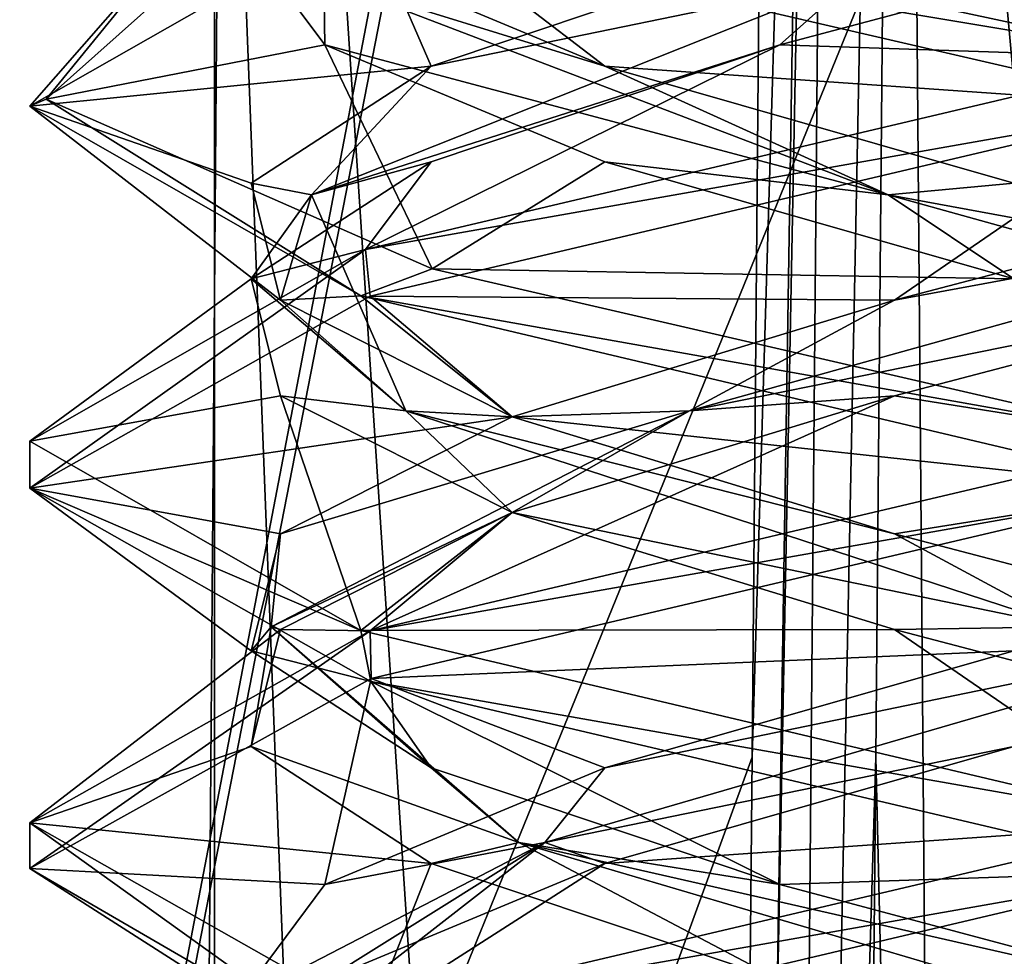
# Model space of a CAD drawing. Header units: millimetres. Extents: x -18.9 to 18.9, y -8.8 to 39.
# Tile 297 of 331: x 8.4 to 9.7, y 30.3 to 31.6. Entities that reach past the tile are written whole.
import ezdxf

# ---------------------------------------------------------------- set-up
doc = ezdxf.new("R2010")
doc.units = ezdxf.units.MM
doc.header["$LTSCALE"] = 65.185185
for name, color, linetype in [('177', 7, 'CONTINUOUS'), ('1853', 7, 'CONTINUOUS'), ('1895', 7, 'CONTINUOUS'), ('1896', 7, 'CONTINUOUS'), ('1897', 7, 'CONTINUOUS'), ('1898', 7, 'CONTINUOUS'), ('1899', 7, 'CONTINUOUS'), ('1900', 7, 'CONTINUOUS'), ('1901', 7, 'CONTINUOUS'), ('1902', 7, 'CONTINUOUS'), ('1903', 7, 'CONTINUOUS'), ('1916', 7, 'CONTINUOUS'), ('1917', 7, 'CONTINUOUS'), ('1918', 7, 'CONTINUOUS'), ('193', 7, 'CONTINUOUS'), ('194', 7, 'CONTINUOUS'), ('303', 7, 'CONTINUOUS'), ('323', 7, 'CONTINUOUS'), ('338', 7, 'CONTINUOUS'), ('7', 7, 'CONTINUOUS')]:
    doc.layers.add(name, color=color, linetype=linetype)

msp = doc.modelspace()

# ---------------------------------------------------------------- linework, layer by layer
at = {"layer": '177', "color": 7, "linetype": 'Continuous'}
for points in [[(8.7, 34.207, -7.8476), (8.7, 26.207, -7.5683), (9.3422, 24.4, -7.4034), (8.7, 34.207, -7.8476)], [(9.4979, 34.207, -7.7125), (8.7, 34.207, -7.8476), (9.3422, 24.4, -7.4034), (9.4979, 34.207, -7.7125)], [(10.3829, 24.4, -6.6473), (9.4979, 34.207, -7.7125), (9.3422, 24.4, -7.4034), (10.3829, 24.4, -6.6473)], [(10.2068, 34.207, -7.322), (9.4979, 34.207, -7.7125), (10.3829, 24.4, -6.6473), (10.2068, 34.207, -7.322)]]:
    msp.add_3dface(points, dxfattribs=at)
at = {"layer": '1853', "color": 7, "linetype": 'Continuous'}
for points in [[(8.4586, 31.4373, 8.3553), (8.8975, 31.6874, 9.4164), (8.6595, 31.6667, 9.1062), (8.4586, 31.4373, 8.3553)], [(8.4799, 31.4463, 8.1045), (8.4586, 31.4373, 8.3553), (8.6595, 31.6667, 9.1062), (8.4799, 31.4463, 8.1045)], [(9.9586, 31.4375, 6.8562), (8.9846, 31.6625, 7.2155), (9.9586, 31.5, 6.8562), (9.9586, 31.4375, 6.8562)], [(9.9586, 31.5, 6.8562), (8.9846, 31.6625, 7.2155), (9.5703, 31.5833, 6.9074), (9.9586, 31.5, 6.8562)], [(9.9586, 31.4375, 9.8562), (9.9586, 31.5, 9.8562), (8.8975, 31.2499, 9.4164), (9.9586, 31.4375, 9.8562)], [(8.8914, 31.1895, 7.3021), (8.4586, 31.4373, 8.3553), (8.4799, 31.4463, 8.1045), (8.8914, 31.1895, 7.3021)], [(8.9846, 31.225, 7.2155), (8.8914, 31.1895, 7.3021), (8.4799, 31.4463, 8.1045), (8.9846, 31.225, 7.2155)], [(8.9036, 31.1892, 9.4226), (9.9586, 31.4375, 9.8562), (8.8975, 31.2499, 9.4164), (8.9036, 31.1892, 9.4226)], [(8.4586, 30.9382, 8.3597), (8.9036, 31.1892, 9.4226), (8.8975, 31.2499, 9.4164), (8.4586, 30.9382, 8.3597)], [(8.4586, 30.9998, 8.3553), (8.4586, 30.9382, 8.3597), (8.8975, 31.2499, 9.4164), (8.4586, 30.9998, 8.3553)], [(9.9586, 31, 6.8562), (8.8914, 31.1895, 7.3021), (8.9846, 31.225, 7.2155), (9.9586, 31, 6.8562)], [(9.9586, 30.9375, 6.8562), (8.8914, 31.1895, 7.3021), (9.9586, 31, 6.8562), (9.9586, 30.9375, 6.8562)], [(8.8914, 30.752, 7.3021), (8.4586, 30.9382, 8.3597), (8.4586, 30.9998, 8.3553), (8.8914, 30.752, 7.3021)], [(9.9586, 30.9375, 9.8562), (9.9586, 31, 9.8562), (8.9036, 30.7517, 9.4226), (9.9586, 30.9375, 9.8562)], [(8.9042, 30.6856, 7.2894), (8.4586, 30.9382, 8.3597), (8.8914, 30.752, 7.3021), (8.9042, 30.6856, 7.2894)], [(8.905, 30.6896, 9.4239), (9.9586, 30.9375, 9.8562), (8.9036, 30.7517, 9.4226), (8.905, 30.6896, 9.4239)], [(8.4586, 30.5007, 8.3597), (8.4587, 30.4411, 8.3732), (8.9036, 30.7517, 9.4226), (8.4586, 30.5007, 8.3597)], [(8.4587, 30.4411, 8.3732), (8.905, 30.6896, 9.4239), (8.9036, 30.7517, 9.4226), (8.4587, 30.4411, 8.3732)], [(9.9586, 30.5, 6.8562), (8.9042, 30.6856, 7.2894), (8.8914, 30.752, 7.3021), (9.9586, 30.5, 6.8562)], [(9.9586, 30.4375, 6.8562), (8.9042, 30.6856, 7.2894), (9.9586, 30.5, 6.8562), (9.9586, 30.4375, 6.8562)], [(8.894, 30.1887, 7.2995), (8.4587, 30.4411, 8.3732), (8.4586, 30.5007, 8.3597), (8.894, 30.1887, 7.2995)], [(8.9042, 30.2481, 7.2894), (8.894, 30.1887, 7.2995), (8.4586, 30.5007, 8.3597), (8.9042, 30.2481, 7.2894)], [(9.9586, 30.4375, 9.8562), (9.9586, 30.5, 9.8562), (8.905, 30.2521, 9.4239), (9.9586, 30.4375, 9.8562)], [(8.9021, 30.1887, 9.421), (9.9586, 30.4375, 9.8562), (8.905, 30.2521, 9.4239), (8.9021, 30.1887, 9.421)]]:
    msp.add_3dface(points, dxfattribs=at)
at = {"layer": '1895', "color": 7, "linetype": 'Continuous'}
for points in [[(9.5889, 31.059, 9.5287), (9.9586, 31, 9.8562), (10.1721, 31.2118, 9.5669), (9.5889, 31.059, 9.5287)], [(8.9036, 30.7517, 9.4226), (9.9586, 31, 9.8562), (9.5889, 31.059, 9.5287), (8.9036, 30.7517, 9.4226)], [(9.0893, 30.9062, 9.2255), (8.9036, 30.7517, 9.4226), (9.5889, 31.059, 9.5287), (9.0893, 30.9062, 9.2255)], [(8.7861, 30.7535, 8.7259), (8.9036, 30.7517, 9.4226), (9.0893, 30.9062, 9.2255), (8.7861, 30.7535, 8.7259)], [(8.4586, 30.5007, 8.3597), (8.9036, 30.7517, 9.4226), (8.7861, 30.7535, 8.7259), (8.4586, 30.5007, 8.3597)], [(8.7479, 30.6007, 8.1428), (8.4586, 30.5007, 8.3597), (8.7861, 30.7535, 8.7259), (8.7479, 30.6007, 8.1428)], [(8.9833, 30.4479, 7.6078), (8.4586, 30.5007, 8.3597), (8.7479, 30.6007, 8.1428), (8.9833, 30.4479, 7.6078)], [(8.9042, 30.2481, 7.2894), (8.4586, 30.5007, 8.3597), (8.9833, 30.4479, 7.6078), (8.9042, 30.2481, 7.2894)], [(9.439, 30.2951, 7.2421), (8.9042, 30.2481, 7.2894), (8.9833, 30.4479, 7.6078), (9.439, 30.2951, 7.2421)]]:
    msp.add_3dface(points, dxfattribs=at)
at = {"layer": '1896', "color": 7, "linetype": 'Continuous'}
for points in [[(9.5889, 31.184, 9.5287), (10.3365, 31.3213, 9.4881), (10.1721, 31.3368, 9.5669), (9.5889, 31.184, 9.5287)], [(9.3208, 31.0393, 9.3648), (10.1721, 31.2118, 9.5669), (10.3365, 31.3213, 9.4881), (9.3208, 31.0393, 9.3648)], [(9.3208, 31.0393, 9.3648), (10.3365, 31.3213, 9.4881), (9.5889, 31.184, 9.5287), (9.3208, 31.0393, 9.3648)], [(9.5889, 31.059, 9.5287), (10.1721, 31.2118, 9.5669), (9.3208, 31.0393, 9.3648), (9.5889, 31.059, 9.5287)], [(9.0893, 31.0312, 9.2255), (9.3208, 31.0393, 9.3648), (9.5889, 31.184, 9.5287), (9.0893, 31.0312, 9.2255)], [(9.0893, 30.9062, 9.2255), (9.5889, 31.059, 9.5287), (9.3208, 31.0393, 9.3648), (9.0893, 30.9062, 9.2255)], [(8.774, 30.7572, 8.5001), (9.0893, 30.9062, 9.2255), (9.3208, 31.0393, 9.3648), (8.774, 30.7572, 8.5001)], [(8.774, 30.7572, 8.5001), (9.3208, 31.0393, 9.3648), (8.7861, 30.8785, 8.7259), (8.774, 30.7572, 8.5001)], [(8.7861, 30.8785, 8.7259), (9.3208, 31.0393, 9.3648), (9.0893, 31.0312, 9.2255), (8.7861, 30.8785, 8.7259)], [(8.7861, 30.7535, 8.7259), (9.0893, 30.9062, 9.2255), (8.774, 30.7572, 8.5001), (8.7861, 30.7535, 8.7259)], [(8.7479, 30.7257, 8.1428), (8.774, 30.7572, 8.5001), (8.7861, 30.8785, 8.7259), (8.7479, 30.7257, 8.1428)], [(8.7479, 30.6007, 8.1428), (8.7861, 30.7535, 8.7259), (8.774, 30.7572, 8.5001), (8.7479, 30.6007, 8.1428)], [(9.098, 30.4752, 7.5296), (8.7479, 30.6007, 8.1428), (8.774, 30.7572, 8.5001), (9.098, 30.4752, 7.5296)], [(8.9833, 30.5729, 7.6078), (8.774, 30.7572, 8.5001), (8.7479, 30.7257, 8.1428), (8.9833, 30.5729, 7.6078)], [(9.098, 30.4752, 7.5296), (8.774, 30.7572, 8.5001), (8.9833, 30.5729, 7.6078), (9.098, 30.4752, 7.5296)], [(8.9833, 30.4479, 7.6078), (8.7479, 30.6007, 8.1428), (9.098, 30.4752, 7.5296), (8.9833, 30.4479, 7.6078)], [(9.439, 30.4201, 7.2421), (9.098, 30.4752, 7.5296), (8.9833, 30.5729, 7.6078), (9.439, 30.4201, 7.2421)], [(9.439, 30.2951, 7.2421), (8.9833, 30.4479, 7.6078), (9.098, 30.4752, 7.5296), (9.439, 30.2951, 7.2421)], [(10.0546, 30.1931, 7.1668), (9.439, 30.2951, 7.2421), (9.098, 30.4752, 7.5296), (10.0546, 30.1931, 7.1668)], [(10.0546, 30.1931, 7.1668), (9.098, 30.4752, 7.5296), (10.0122, 30.2674, 7.128), (10.0546, 30.1931, 7.1668)], [(10.0122, 30.2674, 7.128), (9.098, 30.4752, 7.5296), (9.439, 30.4201, 7.2421), (10.0122, 30.2674, 7.128)]]:
    msp.add_3dface(points, dxfattribs=at)
at = {"layer": '1897', "color": 7, "linetype": 'Continuous'}
for points in [[(9.9586, 31.4375, 9.8562), (8.9036, 31.1892, 9.4226), (9.5889, 31.184, 9.5287), (9.9586, 31.4375, 9.8562)], [(9.9586, 31.4375, 9.8562), (9.5889, 31.184, 9.5287), (10.1721, 31.3368, 9.5669), (9.9586, 31.4375, 9.8562)], [(8.9036, 31.1892, 9.4226), (8.4586, 30.9382, 8.3597), (9.0893, 31.0312, 9.2255), (8.9036, 31.1892, 9.4226)], [(8.9036, 31.1892, 9.4226), (9.0893, 31.0312, 9.2255), (9.5889, 31.184, 9.5287), (8.9036, 31.1892, 9.4226)], [(8.4586, 30.9382, 8.3597), (8.7861, 30.8785, 8.7259), (9.0893, 31.0312, 9.2255), (8.4586, 30.9382, 8.3597)], [(8.4586, 30.9382, 8.3597), (8.9042, 30.6856, 7.2894), (8.7479, 30.7257, 8.1428), (8.4586, 30.9382, 8.3597)], [(8.4586, 30.9382, 8.3597), (8.7479, 30.7257, 8.1428), (8.7861, 30.8785, 8.7259), (8.4586, 30.9382, 8.3597)], [(8.9042, 30.6856, 7.2894), (8.9833, 30.5729, 7.6078), (8.7479, 30.7257, 8.1428), (8.9042, 30.6856, 7.2894)], [(8.9042, 30.6856, 7.2894), (9.9586, 30.4375, 6.8562), (9.439, 30.4201, 7.2421), (8.9042, 30.6856, 7.2894)], [(8.9042, 30.6856, 7.2894), (9.439, 30.4201, 7.2421), (8.9833, 30.5729, 7.6078), (8.9042, 30.6856, 7.2894)], [(9.9586, 30.4375, 6.8562), (10.0122, 30.2674, 7.128), (9.439, 30.4201, 7.2421), (9.9586, 30.4375, 6.8562)]]:
    msp.add_3dface(points, dxfattribs=at)
at = {"layer": '1898', "color": 7, "linetype": 'Continuous'}
for points in [[(9.439, 31.5174, 9.4704), (9.9586, 31.5, 9.8562), (10.0122, 31.6701, 9.5844), (9.439, 31.5174, 9.4704)], [(8.8975, 31.2499, 9.4164), (9.9586, 31.5, 9.8562), (9.439, 31.5174, 9.4704), (8.8975, 31.2499, 9.4164)], [(8.9833, 31.3646, 9.1046), (8.8975, 31.2499, 9.4164), (9.439, 31.5174, 9.4704), (8.9833, 31.3646, 9.1046)], [(8.7479, 31.2118, 8.5697), (8.8975, 31.2499, 9.4164), (8.9833, 31.3646, 9.1046), (8.7479, 31.2118, 8.5697)], [(8.4586, 30.9998, 8.3553), (8.8975, 31.2499, 9.4164), (8.7479, 31.2118, 8.5697), (8.4586, 30.9998, 8.3553)], [(8.7861, 31.059, 7.9866), (8.4586, 30.9998, 8.3553), (8.7479, 31.2118, 8.5697), (8.7861, 31.059, 7.9866)], [(8.8914, 30.752, 7.3021), (8.4586, 30.9998, 8.3553), (8.7861, 31.059, 7.9866), (8.8914, 30.752, 7.3021)], [(9.0893, 30.9062, 7.4869), (8.8914, 30.752, 7.3021), (8.7861, 31.059, 7.9866), (9.0893, 30.9062, 7.4869)], [(9.5889, 30.7535, 7.1838), (8.8914, 30.752, 7.3021), (9.0893, 30.9062, 7.4869), (9.5889, 30.7535, 7.1838)], [(9.9586, 30.5, 6.8562), (8.8914, 30.752, 7.3021), (9.5889, 30.7535, 7.1838), (9.9586, 30.5, 6.8562)], [(10.1721, 30.6007, 7.1455), (9.9586, 30.5, 6.8562), (9.5889, 30.7535, 7.1838), (10.1721, 30.6007, 7.1455)]]:
    msp.add_3dface(points, dxfattribs=at)
at = {"layer": '1899', "color": 7, "linetype": 'Continuous'}
for points in [[(9.439, 31.5174, 9.4704), (10.0122, 31.6701, 9.5844), (9.5354, 31.6034, 9.472), (9.439, 31.5174, 9.4704)], [(8.9833, 31.4896, 9.1046), (9.5354, 31.6034, 9.472), (9.439, 31.6424, 9.4704), (8.9833, 31.4896, 9.1046)], [(8.8267, 31.3213, 8.7341), (9.439, 31.5174, 9.4704), (9.5354, 31.6034, 9.472), (8.8267, 31.3213, 8.7341)], [(8.8267, 31.3213, 8.7341), (9.5354, 31.6034, 9.472), (8.9833, 31.4896, 9.1046), (8.8267, 31.3213, 8.7341)], [(8.9833, 31.3646, 9.1046), (9.439, 31.5174, 9.4704), (8.8267, 31.3213, 8.7341), (8.9833, 31.3646, 9.1046)], [(8.7479, 31.3368, 8.5697), (8.8267, 31.3213, 8.7341), (8.9833, 31.4896, 9.1046), (8.7479, 31.3368, 8.5697)], [(8.7479, 31.2118, 8.5697), (8.9833, 31.3646, 9.1046), (8.8267, 31.3213, 8.7341), (8.7479, 31.2118, 8.5697)], [(8.7861, 31.184, 7.9866), (8.8267, 31.3213, 8.7341), (8.7479, 31.3368, 8.5697), (8.7861, 31.184, 7.9866)], [(8.95, 31.0393, 7.7185), (8.7479, 31.2118, 8.5697), (8.8267, 31.3213, 8.7341), (8.95, 31.0393, 7.7185)], [(8.95, 31.0393, 7.7185), (8.8267, 31.3213, 8.7341), (8.7861, 31.184, 7.9866), (8.95, 31.0393, 7.7185)], [(8.7861, 31.059, 7.9866), (8.7479, 31.2118, 8.5697), (8.95, 31.0393, 7.7185), (8.7861, 31.059, 7.9866)], [(9.0893, 31.0312, 7.4869), (8.95, 31.0393, 7.7185), (8.7861, 31.184, 7.9866), (9.0893, 31.0312, 7.4869)], [(9.0893, 30.9062, 7.4869), (8.7861, 31.059, 7.9866), (8.95, 31.0393, 7.7185), (9.0893, 30.9062, 7.4869)], [(9.8147, 30.7572, 7.1717), (9.0893, 30.9062, 7.4869), (8.95, 31.0393, 7.7185), (9.8147, 30.7572, 7.1717)], [(9.8147, 30.7572, 7.1717), (8.95, 31.0393, 7.7185), (9.5889, 30.8785, 7.1838), (9.8147, 30.7572, 7.1717)], [(9.5889, 30.8785, 7.1838), (8.95, 31.0393, 7.7185), (9.0893, 31.0312, 7.4869), (9.5889, 30.8785, 7.1838)], [(9.5889, 30.7535, 7.1838), (9.0893, 30.9062, 7.4869), (9.8147, 30.7572, 7.1717), (9.5889, 30.7535, 7.1838)], [(10.1721, 30.7257, 7.1455), (9.8147, 30.7572, 7.1717), (9.5889, 30.8785, 7.1838), (10.1721, 30.7257, 7.1455)], [(10.1721, 30.6007, 7.1455), (9.5889, 30.7535, 7.1838), (9.8147, 30.7572, 7.1717), (10.1721, 30.6007, 7.1455)]]:
    msp.add_3dface(points, dxfattribs=at)
at = {"layer": '1900', "color": 7, "linetype": 'Continuous'}
for points in [[(8.8975, 31.6874, 9.4164), (8.4586, 31.4373, 8.3553), (8.9833, 31.4896, 9.1046), (8.8975, 31.6874, 9.4164)], [(8.8975, 31.6874, 9.4164), (8.9833, 31.4896, 9.1046), (9.439, 31.6424, 9.4704), (8.8975, 31.6874, 9.4164)], [(8.4586, 31.4373, 8.3553), (8.7479, 31.3368, 8.5697), (8.9833, 31.4896, 9.1046), (8.4586, 31.4373, 8.3553)], [(8.4586, 31.4373, 8.3553), (8.8914, 31.1895, 7.3021), (8.7861, 31.184, 7.9866), (8.4586, 31.4373, 8.3553)], [(8.4586, 31.4373, 8.3553), (8.7861, 31.184, 7.9866), (8.7479, 31.3368, 8.5697), (8.4586, 31.4373, 8.3553)], [(8.8914, 31.1895, 7.3021), (9.0893, 31.0312, 7.4869), (8.7861, 31.184, 7.9866), (8.8914, 31.1895, 7.3021)], [(8.8914, 31.1895, 7.3021), (9.9586, 30.9375, 6.8562), (9.0893, 31.0312, 7.4869), (8.8914, 31.1895, 7.3021)], [(9.9586, 30.9375, 6.8562), (9.5889, 30.8785, 7.1838), (9.0893, 31.0312, 7.4869), (9.9586, 30.9375, 6.8562)], [(9.9586, 30.9375, 6.8562), (10.1721, 30.7257, 7.1455), (9.5889, 30.8785, 7.1838), (9.9586, 30.9375, 6.8562)]]:
    msp.add_3dface(points, dxfattribs=at)
at = {"layer": '1901', "color": 7, "linetype": 'Continuous'}
for points in [[(8.4799, 31.4463, 8.1045), (8.6595, 31.6667, 9.1062), (8.7304, 31.6701, 8.4099), (8.4799, 31.4463, 8.1045)], [(8.8444, 31.5174, 7.8367), (8.4799, 31.4463, 8.1045), (8.7304, 31.6701, 8.4099), (8.8444, 31.5174, 7.8367)], [(8.9846, 31.225, 7.2155), (8.4799, 31.4463, 8.1045), (8.8444, 31.5174, 7.8367), (8.9846, 31.225, 7.2155)], [(9.2102, 31.3646, 7.3809), (8.9846, 31.225, 7.2155), (8.8444, 31.5174, 7.8367), (9.2102, 31.3646, 7.3809)], [(9.7451, 31.2118, 7.1455), (8.9846, 31.225, 7.2155), (9.2102, 31.3646, 7.3809), (9.7451, 31.2118, 7.1455)], [(9.9586, 31, 6.8562), (8.9846, 31.225, 7.2155), (9.7451, 31.2118, 7.1455), (9.9586, 31, 6.8562)]]:
    msp.add_3dface(points, dxfattribs=at)
at = {"layer": '1902', "color": 7, "linetype": 'Continuous'}
for points in [[(8.8444, 31.5174, 7.8367), (8.7304, 31.6701, 8.4099), (8.8428, 31.6034, 7.9331), (8.8444, 31.5174, 7.8367)], [(9.2102, 31.4896, 7.3809), (8.8428, 31.6034, 7.9331), (8.8444, 31.6424, 7.8367), (9.2102, 31.4896, 7.3809)], [(9.5807, 31.3213, 7.2244), (8.8444, 31.5174, 7.8367), (8.8428, 31.6034, 7.9331), (9.5807, 31.3213, 7.2244)], [(9.5807, 31.3213, 7.2244), (8.8428, 31.6034, 7.9331), (9.2102, 31.4896, 7.3809), (9.5807, 31.3213, 7.2244)], [(9.2102, 31.3646, 7.3809), (8.8444, 31.5174, 7.8367), (9.5807, 31.3213, 7.2244), (9.2102, 31.3646, 7.3809)], [(9.7451, 31.3368, 7.1455), (9.5807, 31.3213, 7.2244), (9.2102, 31.4896, 7.3809), (9.7451, 31.3368, 7.1455)], [(9.7451, 31.2118, 7.1455), (9.2102, 31.3646, 7.3809), (9.5807, 31.3213, 7.2244), (9.7451, 31.2118, 7.1455)], [(10.3283, 31.184, 7.1838), (9.5807, 31.3213, 7.2244), (9.7451, 31.3368, 7.1455), (10.3283, 31.184, 7.1838)], [(10.5963, 31.0393, 7.3477), (9.7451, 31.2118, 7.1455), (9.5807, 31.3213, 7.2244), (10.5963, 31.0393, 7.3477)], [(10.5963, 31.0393, 7.3477), (9.5807, 31.3213, 7.2244), (10.3283, 31.184, 7.1838), (10.5963, 31.0393, 7.3477)]]:
    msp.add_3dface(points, dxfattribs=at)
at = {"layer": '1903', "color": 7, "linetype": 'Continuous'}
for points in [[(8.9846, 31.6625, 7.2155), (9.2102, 31.4896, 7.3809), (8.8444, 31.6424, 7.8367), (8.9846, 31.6625, 7.2155)], [(8.9846, 31.6625, 7.2155), (9.9586, 31.4375, 6.8562), (9.2102, 31.4896, 7.3809), (8.9846, 31.6625, 7.2155)], [(9.9586, 31.4375, 6.8562), (9.7451, 31.3368, 7.1455), (9.2102, 31.4896, 7.3809), (9.9586, 31.4375, 6.8562)], [(9.9586, 30.4375, 9.8562), (8.9021, 30.1887, 9.421), (9.905, 30.2674, 9.5844), (9.9586, 30.4375, 9.8562)]]:
    msp.add_3dface(points, dxfattribs=at)
at = {"layer": '1916', "color": 7, "linetype": 'Continuous'}
for points in [[(9.9586, 31.5, 6.8562), (9.5703, 31.5833, 6.9074), (9.905, 31.6701, 7.128), (9.9586, 31.5, 6.8562)], [(9.2102, 30.4479, 9.3316), (9.9586, 30.5, 9.8562), (9.7451, 30.6007, 9.5669), (9.2102, 30.4479, 9.3316)], [(8.905, 30.2521, 9.4239), (9.9586, 30.5, 9.8562), (9.2102, 30.4479, 9.3316), (8.905, 30.2521, 9.4239)], [(8.8444, 30.2951, 8.8758), (8.905, 30.2521, 9.4239), (9.2102, 30.4479, 9.3316), (8.8444, 30.2951, 8.8758)]]:
    msp.add_3dface(points, dxfattribs=at)
at = {"layer": '1917', "color": 7, "linetype": 'Continuous'}
for points in [[(9.132, 30.4752, 9.2168), (9.7451, 30.6007, 9.5669), (10.1024, 30.7572, 9.5408), (9.132, 30.4752, 9.2168)], [(9.132, 30.4752, 9.2168), (10.1024, 30.7572, 9.5408), (9.2102, 30.5729, 9.3316), (9.132, 30.4752, 9.2168)], [(9.2102, 30.5729, 9.3316), (10.1024, 30.7572, 9.5408), (9.7451, 30.7257, 9.5669), (9.2102, 30.5729, 9.3316)], [(9.2102, 30.4479, 9.3316), (9.7451, 30.6007, 9.5669), (9.132, 30.4752, 9.2168), (9.2102, 30.4479, 9.3316)], [(8.8444, 30.4201, 8.8758), (9.132, 30.4752, 9.2168), (9.2102, 30.5729, 9.3316), (8.8444, 30.4201, 8.8758)], [(8.7692, 30.1931, 8.2602), (9.132, 30.4752, 9.2168), (8.7304, 30.2674, 8.3026), (8.7692, 30.1931, 8.2602)], [(8.7304, 30.2674, 8.3026), (9.132, 30.4752, 9.2168), (8.8444, 30.4201, 8.8758), (8.7304, 30.2674, 8.3026)], [(8.7692, 30.1931, 8.2602), (8.8444, 30.2951, 8.8758), (9.132, 30.4752, 9.2168), (8.7692, 30.1931, 8.2602)], [(8.8444, 30.2951, 8.8758), (9.2102, 30.4479, 9.3316), (9.132, 30.4752, 9.2168), (8.8444, 30.2951, 8.8758)]]:
    msp.add_3dface(points, dxfattribs=at)
at = {"layer": '1918', "color": 7, "linetype": 'Continuous'}
for points in [[(9.9586, 30.9375, 9.8562), (8.905, 30.6896, 9.4239), (9.7451, 30.7257, 9.5669), (9.9586, 30.9375, 9.8562)], [(8.905, 30.6896, 9.4239), (9.2102, 30.5729, 9.3316), (9.7451, 30.7257, 9.5669), (8.905, 30.6896, 9.4239)], [(8.905, 30.6896, 9.4239), (8.4587, 30.4411, 8.3732), (8.8444, 30.4201, 8.8758), (8.905, 30.6896, 9.4239)], [(8.905, 30.6896, 9.4239), (8.8444, 30.4201, 8.8758), (9.2102, 30.5729, 9.3316), (8.905, 30.6896, 9.4239)], [(8.4587, 30.4411, 8.3732), (8.894, 30.1887, 7.2995), (8.7304, 30.2674, 8.3026), (8.4587, 30.4411, 8.3732)], [(8.4587, 30.4411, 8.3732), (8.7304, 30.2674, 8.3026), (8.8444, 30.4201, 8.8758), (8.4587, 30.4411, 8.3732)]]:
    msp.add_3dface(points, dxfattribs=at)
at = {"layer": '193', "color": 7, "linetype": 'Continuous'}
for points in [[(9.5969, 34.207, -9.4025), (9.6585, 26.593, -9.6612), (9.5646, 30.5865, -9.5389), (9.5969, 34.207, -9.4025)], [(9.5969, 34.207, -9.4025), (10.9356, 34.207, -8.8349), (9.6585, 26.593, -9.6612), (9.5969, 34.207, -9.4025)], [(9.6585, 26.593, -9.6612), (10.9356, 34.207, -8.8349), (9.7953, 26.593, -9.6279), (9.6585, 26.593, -9.6612)], [(9.5267, 26.593, -9.6889), (9.5646, 30.5865, -9.5389), (9.6585, 26.593, -9.6612), (9.5267, 26.593, -9.6889)]]:
    msp.add_3dface(points, dxfattribs=at)
at = {"layer": '194', "color": 7, "linetype": 'Continuous'}
for points in [[(9.4027, 30.5865, -9.5026), (7.9479, 26.593, -9.0068), (9.4347, 34.207, -9.3686), (9.4027, 30.5865, -9.5026)], [(9.4347, 34.207, -9.3686), (7.9479, 26.593, -9.0068), (9.0611, 32.393, -9.2017), (9.4347, 34.207, -9.3686)], [(9.0611, 32.393, -9.2017), (7.9479, 26.593, -9.0068), (7.7435, 32.393, -8.7714), (9.0611, 32.393, -9.2017)], [(9.365, 26.593, -9.6497), (7.9479, 26.593, -9.0068), (9.4027, 30.5865, -9.5026), (9.365, 26.593, -9.6497)]]:
    msp.add_3dface(points, dxfattribs=at)
at = {"layer": '303', "color": 7, "linetype": 'Continuous'}
for points in [[(7.4082, 34.2035, 4.0342), (10.6149, 34.2035, 3.2184), (7.5137, 26.5965, 3.8256), (7.4082, 34.2035, 4.0342)], [(10.6149, 34.2035, 3.2184), (10.4861, 30.2263, 3.1483), (7.5137, 26.5965, 3.8256), (10.6149, 34.2035, 3.2184)]]:
    msp.add_3dface(points, dxfattribs=at)
at = {"layer": '323', "color": 7, "linetype": 'Continuous'}
for points in [[(8.7, 26.207, -7.5683), (8.7, 34.207, -7.8476), (-8.7, 34.207, -7.8476), (8.7, 26.207, -7.5683)], [(8.7, 26.207, -7.5683), (-8.7, 34.207, -7.8476), (8.3357, 26.3664, -7.5738), (8.7, 26.207, -7.5683)]]:
    msp.add_3dface(points, dxfattribs=at)
at = {"layer": '338', "color": 7, "linetype": 'Continuous'}
for points in [[(9.365, 26.593, -9.6497), (9.4027, 30.5865, -9.5026), (9.512, 34.2077, -9.4031), (9.365, 26.593, -9.6497)], [(9.4447, 26.5923, -9.6876), (9.365, 26.593, -9.6497), (9.512, 34.2077, -9.4031), (9.4447, 26.5923, -9.6876)], [(9.4027, 30.5865, -9.5026), (9.4347, 34.207, -9.3686), (9.512, 34.2077, -9.4031), (9.4027, 30.5865, -9.5026)], [(9.5969, 34.207, -9.4025), (9.4447, 26.5923, -9.6876), (9.512, 34.2077, -9.4031), (9.5969, 34.207, -9.4025)], [(9.5969, 34.207, -9.4025), (9.5646, 30.5865, -9.5389), (9.4447, 26.5923, -9.6876), (9.5969, 34.207, -9.4025)], [(9.5646, 30.5865, -9.5389), (9.5267, 26.593, -9.6889), (9.4447, 26.5923, -9.6876), (9.5646, 30.5865, -9.5389)]]:
    msp.add_3dface(points, dxfattribs=at)
at = {"layer": '7', "color": 7, "linetype": 'Continuous'}
for points in [[(8.7092, 32.4, 5.7947), (7.5416, 32.4, 6.846), (8.432, -3.5, 5.9497), (8.7092, 32.4, 5.7947)], [(10.0975, -3.5, 5.5098), (8.7092, 32.4, 5.7947), (8.432, -3.5, 5.9497), (10.0975, -3.5, 5.5098)], [(10.2565, 32.4, 5.5219), (8.7092, 32.4, 5.7947), (10.0975, -3.5, 5.5098), (10.2565, 32.4, 5.5219)]]:
    msp.add_3dface(points, dxfattribs=at)

doc.saveas('drawing.dxf')
